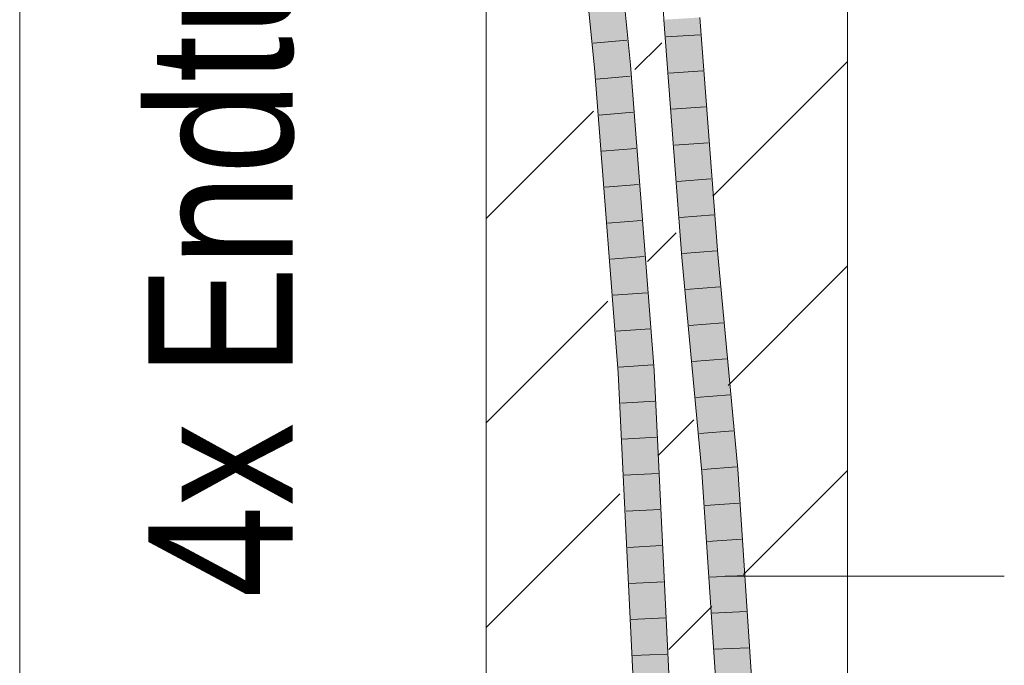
# Model space of a CAD drawing. Extents: x -620 to 3480, y 62 to 1107.
# Tile 263 of 289: x 246.97 to 253.78, y 776.24 to 780.7. Entities that reach past the tile are written whole.
import ezdxf
from ezdxf.lldxf.tags import DXFTag

# ---------------------------------------------------------------- set-up
doc = ezdxf.new("R2010")
doc.units = 0
doc.layers.get('0').update_dxf_attribs({"lineweight": 35})
for name, color, linetype, lineweight, true_color in [('E_Detail_Beschriftung', 7, 'Continuous', 13, 0x009900), ('E_Detail_Wandschraffur', 7, 'Continuous', 5, 0xc0c0c0), ('E_Leerrohr 25-A06G9GVN8I', 7, 'Continuous', 9, 0xff8000), ('E_Leerrohr 25-Shading', 7, 'Continuous', 9, 0xff8000)]:
    doc.layers.add(name, color=color, linetype=linetype, lineweight=lineweight, true_color=true_color)
doc.layers.add('E_Detail_Linie_Text_Bem', color=7, linetype='Continuous', lineweight=13)
doc.styles.get("Standard").update_dxf_attribs({"font": 'ARIALN.TTF'})
tags = doc.linetypes.add('fein_strichliert', pattern=[4, 1, -2, 1]).pattern_tags.tags
tags[8:9] = [DXFTag(74, 4), DXFTag(75, 0), DXFTag(340, '0'), DXFTag(46, 0.0), DXFTag(50, 0.0), DXFTag(44, 0.0), DXFTag(45, 0.0)]
tags[6:7] = [DXFTag(74, 4), DXFTag(75, 0), DXFTag(340, '0'), DXFTag(46, 0.0), DXFTag(50, 0.0), DXFTag(44, 0.0), DXFTag(45, 0.0)]
tags[4:5] = [DXFTag(74, 4), DXFTag(75, 0), DXFTag(340, '0'), DXFTag(46, 0.0), DXFTag(50, 0.0), DXFTag(44, 0.0), DXFTag(45, 0.0)]
tags = doc.linetypes.add('fein_strichliert-A06G9GVL8I', pattern=[4, 1, -2, 1]).pattern_tags.tags
tags[8:9] = [DXFTag(74, 4), DXFTag(75, 0), DXFTag(340, '0'), DXFTag(46, 0.0), DXFTag(50, 0.0), DXFTag(44, 0.0), DXFTag(45, 0.0)]
tags[6:7] = [DXFTag(74, 4), DXFTag(75, 0), DXFTag(340, '0'), DXFTag(46, 0.0), DXFTag(50, 0.0), DXFTag(44, 0.0), DXFTag(45, 0.0)]
tags[4:5] = [DXFTag(74, 4), DXFTag(75, 0), DXFTag(340, '0'), DXFTag(46, 0.0), DXFTag(50, 0.0), DXFTag(44, 0.0), DXFTag(45, 0.0)]

# ---------------------------------------------------------------- blocks, each defined once
blk = doc.blocks.new('Shading-A06G9GDP8I', base_point=(250.5309, 772.3447))
at = {"layer": 'E_Leerrohr 25-Shading', "color": 43, "true_color": 0xd7ab7f}
for points in [[(250.9464, 780.3721), (250.9829, 780.3752), (250.7639, 782.2677), (250.8004, 782.2712)], [(251.159, 780.3906), (251.1955, 780.3937), (250.9763, 782.288), (251.0128, 782.2914)], [(251.4632, 780.707), (251.4267, 780.7048), (251.5881, 779.064), (251.5516, 779.061)], [(251.6455, 780.7183), (251.6396, 780.7179), (251.7642, 779.0789)], [(251.8007, 779.082), (251.6762, 780.7202), (251.7642, 779.0789), (251.6455, 780.7183)], [(250.9829, 780.3752), (250.9464, 780.3721), (251, 780.1456)], [(251.0005, 780.1397), (251, 780.1456), (250.9649, 780.1365), (250.9464, 780.3721)], [(250.9829, 780.3752), (251, 780.1456), (251.0013, 780.1403)], [(251.159, 780.3906), (251.1773, 780.1567), (251.1955, 780.3937), (251.2138, 780.16)], [(251.1773, 780.1567), (251.3247, 778.2757), (251.2138, 780.16), (251.3613, 778.278)], [(251.1405, 778.2642), (251.0005, 780.1397), (251.1117, 778.2625), (250.9649, 780.1365)], [(251.0013, 780.1403), (251, 780.1456), (251.1421, 778.2643), (251.1405, 778.2642)], [(251.1421, 778.2643), (251.1483, 778.2647), (251.0013, 780.1403)], [(251.5881, 779.064), (251.5516, 779.061), (251.7267, 777.5797), (251.6902, 777.5767)], [(251.8007, 779.082), (251.7642, 779.0789), (251.9395, 777.5966), (251.903, 777.5937)], [(251.1405, 778.2642), (251.1117, 778.2625), (251.2338, 775.8278), (251.2291, 775.8276)], [(251.1421, 778.2643), (251.1405, 778.2642), (251.2364, 775.8279), (251.2338, 775.8278)], [(251.1421, 778.2643), (251.2364, 775.8279), (251.1483, 778.2647), (251.2505, 775.8284)], [(251.2505, 775.8284), (251.2657, 775.829), (251.1483, 778.2647)], [(251.4423, 775.8363), (251.4789, 775.8378), (251.3247, 778.2757), (251.3613, 778.278)], [(251.7267, 777.5797), (251.6902, 777.5767), (251.8183, 776.0682), (251.7902, 776.0676)], [(251.8268, 776.0685), (251.7267, 777.5797), (251.8183, 776.0682)], [(251.9395, 777.5966), (251.903, 777.5937), (252.0401, 776.074), (252.0035, 776.0731)]]:
    blk.add_solid(points, dxfattribs=at)
at = {"layer": 'E_Leerrohr 25-Shading', "color": 31, "true_color": 0xfabd7f}
for points in [[(250.9829, 780.3752), (251.071, 780.3829), (250.8004, 782.2712), (250.8884, 782.2796)], [(250.9763, 782.288), (250.9898, 781.2261), (251.1545, 780.3902), (251.071, 780.3829)], [(250.9763, 782.288), (251.1545, 780.3902), (251.159, 780.3906)], [(251.6762, 779.0715), (251.5372, 780.7116), (251.5881, 779.064), (251.4632, 780.707)], [(251.6762, 779.0715), (251.5514, 780.7125), (251.5372, 780.7116)], [(251.6396, 780.7179), (251.5514, 780.7125), (251.7642, 779.0789), (251.6762, 779.0715)], [(250.9829, 780.3752), (251.0013, 780.1403), (251.071, 780.3829), (251.0894, 780.1481)], [(251.1545, 780.3902), (251.071, 780.3829), (251.1773, 780.1567), (251.3247, 778.2757)], [(251.3247, 778.2757), (251.071, 780.3829), (251.2553, 778.2714)], [(251.071, 780.3829), (251.0894, 780.1481), (251.2553, 778.2714), (251.2514, 778.2711)], [(251.159, 780.3906), (251.1545, 780.3902), (251.1773, 780.1567)], [(251.0013, 780.1403), (251.1483, 778.2647), (251.0894, 780.1481), (251.2365, 778.2702)], [(251.0894, 780.1481), (251.2365, 778.2702), (251.2514, 778.2711)], [(251.6762, 779.0715), (251.5881, 779.064), (251.8148, 777.5867), (251.7267, 777.5797)], [(251.7642, 779.0789), (251.6762, 779.0715), (251.903, 777.5937), (251.8148, 777.5867)], [(251.2657, 775.829), (251.354, 775.8327), (251.1483, 778.2647), (251.2365, 778.2702)], [(251.2514, 778.2711), (251.2365, 778.2702), (251.4248, 775.8356), (251.3906, 775.8342)], [(251.2365, 778.2702), (251.354, 775.8327), (251.3906, 775.8342)], [(251.2514, 778.2711), (251.4248, 775.8356), (251.2553, 778.2714), (251.4312, 775.8359)], [(251.4312, 775.8359), (251.4423, 775.8363), (251.2553, 778.2714), (251.3247, 778.2757)], [(251.8148, 777.5867), (251.7267, 777.5797), (251.9151, 776.0707), (251.8268, 776.0685)], [(251.903, 777.5937), (251.8148, 777.5867), (252.0035, 776.0731), (251.9151, 776.0707)]]:
    blk.add_solid(points, dxfattribs=at)
blk = doc.blocks.new('Referenz-A06G9GVT8I')
at = {"layer": 'E_Detail_Linie_Text_Bem', "linetype": 'fein_strichliert-A06G9GVL8I', "ltscale": 0.65}
blk.add_line((246.9697, 771.2931), (246.9697, 824.1723), dxfattribs=at)
at = {"layer": 'E_Detail_Linie_Text_Bem', "linetype": 'Continuous', "ltscale": 0.13}
for p, q in [((252.6981, 812.1011), (252.6981, 772.1011)), ((250.1981, 772.1011), (250.1981, 800.1011))]:
    blk.add_line(p, q, dxfattribs=at)
at = {"layer": 'E_Detail_Linie_Text_Bem', "color": 0, "linetype": 'Continuous', "ltscale": 0.13}
blk.add_line((251.8512, 776.8562), (253.7833, 776.8562), dxfattribs=at)
at = {"layer": 'E_Detail_Wandschraffur', "linetype": 'ByBlock', "ltscale": 0.13}
for p, q in [((251.2274, 780.3593), (251.413, 780.5449)), ((250.1981, 779.33), (250.9402, 780.0721)), ((251.8722, 778.1756), (252.6981, 779.0016)), ((251.3877, 777.6911), (251.6353, 777.9388)), ((250.1981, 776.5016), (251.1231, 777.4265))]:
    blk.add_line(p, q, dxfattribs=at)
at = {"layer": 'E_Detail_Wandschraffur', "linetype": 'fein_strichliert', "ltscale": 0.13}
for p, q in [((251.7661, 779.4838), (252.6981, 780.4158)), ((251.3146, 779.0323), (251.5121, 779.2298)), ((250.1981, 777.9158), (251.0398, 778.7575)), ((251.9782, 776.8674), (252.6981, 777.5873)), ((251.4607, 776.35), (251.7585, 776.6478))]:
    blk.add_line(p, q, dxfattribs=at)
at = {"layer": 'E_Leerrohr 25-A06G9GVN8I', "linetype": 'Continuous', "ltscale": 0.13}
for p, q in [((250.9464, 780.3721), (250.7639, 782.2677)), ((251.1955, 780.3937), (251.0128, 782.2914)), ((251.3603, 782.1659), (251.4266, 780.7048)), ((251.4266, 780.7048), (251.5516, 779.061)), ((251.6762, 780.7201), (251.8007, 779.082)), ((251.1716, 780.5632), (250.9375, 780.5427)), ((251.4432, 780.5854), (251.6778, 780.6002)), ((251.1117, 778.2624), (250.9464, 780.3721)), ((251.3612, 778.278), (251.1955, 780.3937)), ((251.1942, 780.3141), (250.9601, 780.2939)), ((251.4622, 780.3357), (251.6967, 780.3514)), ((251.4812, 780.086), (251.7156, 780.1025)), ((251.2138, 780.0645), (250.9796, 780.045)), ((251.2333, 779.8149), (250.9991, 779.7961)), ((251.5002, 779.8364), (251.7345, 779.8536)), ((251.2529, 779.5653), (251.0186, 779.5472)), ((251.5192, 779.5867), (251.7535, 779.6047)), ((251.5381, 779.337), (251.7724, 779.3558)), ((251.2724, 779.3158), (251.0381, 779.2984)), ((251.292, 779.0662), (251.0576, 779.0495)), ((251.5571, 779.0873), (251.7913, 779.107)), ((251.8007, 779.082), (251.9395, 777.5966)), ((251.5516, 779.061), (251.6902, 777.5767)), ((251.3115, 778.8166), (251.0771, 778.8006)), ((251.5799, 778.8384), (251.8141, 778.858)), ((251.6032, 778.5896), (251.8374, 778.609)), ((251.3311, 778.567), (251.0966, 778.5517)), ((251.3506, 778.3175), (251.1161, 778.3028)), ((251.6264, 778.3407), (251.8606, 778.36)), ((251.2291, 775.8276), (251.1117, 778.2624)), ((251.4789, 775.8378), (251.3612, 778.278)), ((251.6497, 778.0919), (251.8839, 778.111)), ((251.3639, 778.0676), (251.1293, 778.0534)), ((251.6729, 777.8431), (251.9071, 777.8619)), ((251.3759, 777.8176), (251.1413, 777.8039)), ((251.388, 777.5676), (251.1534, 777.5545)), ((251.6902, 777.5767), (251.7902, 776.0675)), ((251.6961, 777.5943), (251.9304, 777.6129)), ((251.9395, 777.5966), (252.0401, 776.074)), ((251.713, 777.3458), (251.9474, 777.3625)), ((251.4, 777.3177), (251.1654, 777.305)), ((251.7295, 777.0974), (251.964, 777.1121)), ((251.4121, 777.0677), (251.1774, 777.0556)), ((251.4241, 776.8177), (251.1894, 776.8061)), ((251.7459, 776.849), (251.9806, 776.8616)), ((251.7624, 776.6006), (251.9971, 776.6111)), ((251.4362, 776.5678), (251.2015, 776.5566)), ((251.7788, 776.3522), (252.0137, 776.3606)), ((251.4482, 776.3178), (251.2135, 776.3072))]:
    blk.add_line(p, q, dxfattribs=at)
at = {"layer": 'E_Detail_Beschriftung', "linetype": 'Continuous', "ltscale": 0.13, "insert": (247.8592, 776.7068), "char_height": 1, "attachment_point": 1, "rotation": 90}
blk.add_mtext('{\\fArial Narrow;4x Endtülle}', dxfattribs=at)

msp = doc.modelspace()

# ---------------------------------------------------------------- block references
at = {"color": 8, "lineweight": 25, "ltscale": 0.25, "true_color": 0x808080}
msp.add_blockref('Referenz-A06G9GVT8I', (0, 0), dxfattribs=at)
msp.add_blockref('Shading-A06G9GDP8I', (250.5309, 772.3447))

doc.saveas('drawing.dxf')
